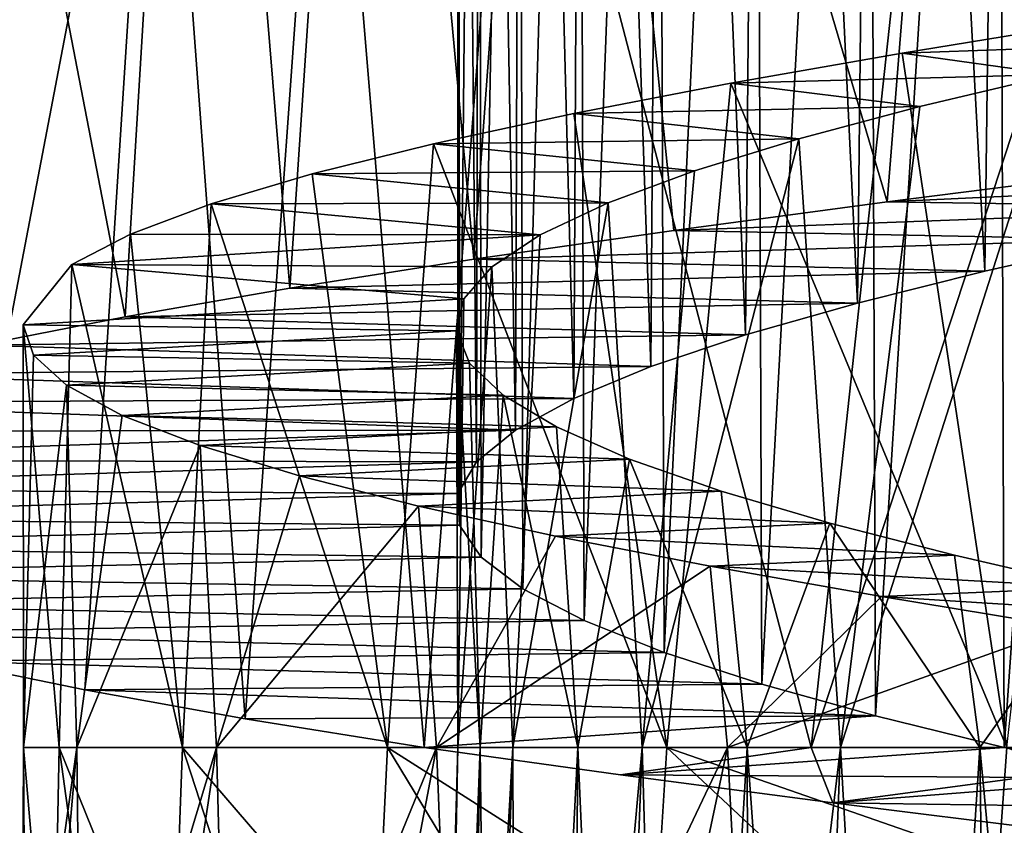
# Model space of a CAD drawing. Header units: millimetres. Extents: x -182 to 217, y -96 to 236.
# Tile 371 of 458: x 151.44 to 154.17, y -16.92 to -14.68. Entities that reach past the tile are written whole.
import ezdxf

# ---------------------------------------------------------------- set-up
doc = ezdxf.new("R2010")
doc.units = ezdxf.units.MM
doc.header["$LTSCALE"] = 52.148148
for name, color, linetype in [('955', 7, 'CONTINUOUS'), ('957', 7, 'CONTINUOUS'), ('974', 7, 'CONTINUOUS'), ('975', 7, 'CONTINUOUS'), ('976', 7, 'CONTINUOUS'), ('993', 7, 'CONTINUOUS'), ('995', 7, 'CONTINUOUS'), ('996', 7, 'CONTINUOUS'), ('998', 7, 'CONTINUOUS')]:
    doc.layers.add(name, color=color, linetype=linetype)

msp = doc.modelspace()

# ---------------------------------------------------------------- linework, layer by layer
at = {"layer": '955', "color": 7, "linetype": 'CONTINUOUS', "true_color": 0xaaaaaa}
for points in [[(153.8449, -15.1883, 12.1159), (155.3833, -15.1165, 10.204), (154.4719, -15.1088, 12.4247), (153.8449, -15.1883, 12.1159)], [(154.9292, -15.2048, 9.9714), (155.3833, -15.1165, 10.204), (153.8449, -15.1883, 12.1159), (154.9292, -15.2048, 9.9714)], [(153.2532, -15.2676, 11.7466), (154.9292, -15.2048, 9.9714), (153.8449, -15.1883, 12.1159), (153.2532, -15.2676, 11.7466)], [(154.5051, -15.2928, 9.6912), (154.9292, -15.2048, 9.9714), (153.2532, -15.2676, 11.7466), (154.5051, -15.2928, 9.6912)], [(152.699, -15.3473, 11.3181), (154.5051, -15.2928, 9.6912), (153.2532, -15.2676, 11.7466), (152.699, -15.3473, 11.3181)], [(154.1155, -15.3806, 9.3666), (154.5051, -15.2928, 9.6912), (152.699, -15.3473, 11.3181), (154.1155, -15.3806, 9.3666)], [(152.189, -15.4271, 10.8355), (154.1155, -15.3806, 9.3666), (152.699, -15.3473, 11.3181), (152.189, -15.4271, 10.8355)], [(153.7627, -15.4687, 8.9994), (154.1155, -15.3806, 9.3666), (152.189, -15.4271, 10.8355), (153.7627, -15.4687, 8.9994)], [(151.7324, -15.5065, 10.3077), (153.7627, -15.4687, 8.9994), (152.189, -15.4271, 10.8355), (151.7324, -15.5065, 10.3077)], [(153.4521, -15.557, 8.5951), (153.7627, -15.4687, 8.9994), (151.7324, -15.5065, 10.3077), (153.4521, -15.557, 8.5951)], [(151.3318, -15.5857, 9.7379), (153.4521, -15.557, 8.5951), (151.7324, -15.5065, 10.3077), (151.3318, -15.5857, 9.7379)], [(153.1893, -15.6448, 8.1612), (153.4521, -15.557, 8.5951), (151.3318, -15.5857, 9.7379), (153.1893, -15.6448, 8.1612)], [(150.9879, -15.6654, 9.1273), (153.1893, -15.6448, 8.1612), (151.3318, -15.5857, 9.7379), (150.9879, -15.6654, 9.1273)], [(152.9762, -15.7326, 7.7007), (153.1893, -15.6448, 8.1612), (150.9879, -15.6654, 9.1273), (152.9762, -15.7326, 7.7007)], [(150.706, -15.7453, 8.4844), (152.9762, -15.7326, 7.7007), (150.9879, -15.6654, 9.1273), (150.706, -15.7453, 8.4844)], [(150.4908, -15.8247, 7.8201), (152.8142, -15.8209, 7.2171), (150.706, -15.7453, 8.4844), (150.4908, -15.8247, 7.8201)], [(152.8142, -15.8209, 7.2171), (152.9762, -15.7326, 7.7007), (150.706, -15.7453, 8.4844), (152.8142, -15.8209, 7.2171)], [(152.7068, -15.9089, 6.7204), (152.8142, -15.8209, 7.2171), (150.3435, -15.9039, 7.1389), (152.7068, -15.9089, 6.7204)], [(150.3435, -15.9039, 7.1389), (152.8142, -15.8209, 7.2171), (150.4908, -15.8247, 7.8201), (150.3435, -15.9039, 7.1389)], [(150.2645, -15.9836, 6.4426), (152.7068, -15.9089, 6.7204), (150.3435, -15.9039, 7.1389), (150.2645, -15.9836, 6.4426)], [(152.6552, -15.9964, 6.2173), (152.7068, -15.9089, 6.7204), (150.2645, -15.9836, 6.4426), (152.6552, -15.9964, 6.2173)], [(150.2551, -16.0635, 5.7409), (152.6552, -15.9964, 6.2173), (150.2645, -15.9836, 6.4426), (150.2551, -16.0635, 5.7409)], [(152.6595, -16.0844, 5.7088), (152.6552, -15.9964, 6.2173), (150.2551, -16.0635, 5.7409), (152.6595, -16.0844, 5.7088)], [(150.3154, -16.1429, 5.0452), (152.6595, -16.0844, 5.7088), (150.2551, -16.0635, 5.7409), (150.3154, -16.1429, 5.0452)], [(152.7199, -16.1727, 5.2025), (152.6595, -16.0844, 5.7088), (150.3154, -16.1429, 5.0452), (152.7199, -16.1727, 5.2025)], [(150.4452, -16.2223, 4.3595), (152.7199, -16.1727, 5.2025), (150.3154, -16.1429, 5.0452), (150.4452, -16.2223, 4.3595)], [(152.8351, -16.2605, 4.7083), (152.7199, -16.1727, 5.2025), (150.4452, -16.2223, 4.3595), (152.8351, -16.2605, 4.7083)], [(150.6437, -16.302, 3.6869), (152.8351, -16.2605, 4.7083), (150.4452, -16.2223, 4.3595), (150.6437, -16.302, 3.6869)], [(153.0045, -16.3484, 4.2298), (152.8351, -16.2605, 4.7083), (150.6437, -16.302, 3.6869), (153.0045, -16.3484, 4.2298)], [(150.9082, -16.3818, 3.0372), (153.0045, -16.3484, 4.2298), (150.6437, -16.302, 3.6869), (150.9082, -16.3818, 3.0372)], [(153.2265, -16.4366, 3.7709), (153.0045, -16.3484, 4.2298), (150.9082, -16.3818, 3.0372), (153.2265, -16.4366, 3.7709)], [(151.2343, -16.4611, 2.4208), (153.2265, -16.4366, 3.7709), (150.9082, -16.3818, 3.0372), (151.2343, -16.4611, 2.4208)], [(153.4974, -16.5247, 3.3397), (153.2265, -16.4366, 3.7709), (151.2343, -16.4611, 2.4208), (153.4974, -16.5247, 3.3397)], [(151.6206, -16.5404, 1.8399), (153.4974, -16.5247, 3.3397), (151.2343, -16.4611, 2.4208), (151.6206, -16.5404, 1.8399)], [(153.8128, -16.6125, 2.943), (153.4974, -16.5247, 3.3397), (151.6206, -16.5404, 1.8399), (153.8128, -16.6125, 2.943)], [(152.0655, -16.6202, 1.2974), (153.8128, -16.6125, 2.943), (151.6206, -16.5404, 1.8399), (152.0655, -16.6202, 1.2974)], [(152.5617, -16.7, 0.8019), (153.8128, -16.6125, 2.943), (152.0655, -16.6202, 1.2974), (152.5617, -16.7, 0.8019)], [(154.1691, -16.7, 2.5841), (153.8128, -16.6125, 2.943), (152.5617, -16.7, 0.8019), (154.1691, -16.7, 2.5841)]]:
    msp.add_3dface(points, dxfattribs=at)
at = {"layer": '957', "color": 7, "linetype": 'CONTINUOUS', "true_color": 0xaaaaaa}
for points in [[(154.4719, -15.1088, 12.4247), (154.7406, -11.8758, 12.5343), (154.1038, -11.955, 12.2529), (154.4719, -15.1088, 12.4247)], [(153.8449, -15.1883, 12.1159), (154.1038, -11.955, 12.2529), (152.9349, -12.1126, 11.5114), (153.8449, -15.1883, 12.1159)], [(153.8449, -15.1883, 12.1159), (154.4719, -15.1088, 12.4247), (154.1038, -11.955, 12.2529), (153.8449, -15.1883, 12.1159)], [(152.699, -15.3473, 11.3181), (152.9349, -12.1126, 11.5114), (152.4074, -12.192, 11.054), (152.699, -15.3473, 11.3181)], [(152.699, -15.3473, 11.3181), (153.2532, -15.2676, 11.7466), (152.9349, -12.1126, 11.5114), (152.699, -15.3473, 11.3181)], [(153.2532, -15.2676, 11.7466), (153.8449, -15.1883, 12.1159), (152.9349, -12.1126, 11.5114), (153.2532, -15.2676, 11.7466)], [(152.189, -15.4271, 10.8355), (152.4074, -12.192, 11.054), (151.9289, -12.2712, 10.5479), (152.189, -15.4271, 10.8355)], [(152.189, -15.4271, 10.8355), (152.699, -15.3473, 11.3181), (152.4074, -12.192, 11.054), (152.189, -15.4271, 10.8355)], [(151.7324, -15.5065, 10.3077), (151.9289, -12.2712, 10.5479), (151.1373, -12.429, 9.4102), (151.7324, -15.5065, 10.3077)], [(151.7324, -15.5065, 10.3077), (152.189, -15.4271, 10.8355), (151.9289, -12.2712, 10.5479), (151.7324, -15.5065, 10.3077)], [(151.3318, -15.5857, 9.7379), (151.7324, -15.5065, 10.3077), (151.1373, -12.429, 9.4102), (151.3318, -15.5857, 9.7379)], [(151.2343, -16.4611, 2.4208), (151.0586, -13.2203, 2.7342), (151.8241, -13.3782, 1.578), (151.2343, -16.4611, 2.4208)], [(151.6206, -16.5404, 1.8399), (151.2343, -16.4611, 2.4208), (151.8241, -13.3782, 1.578), (151.6206, -16.5404, 1.8399)], [(152.0655, -16.6202, 1.2974), (151.6206, -16.5404, 1.8399), (151.8241, -13.3782, 1.578), (152.0655, -16.6202, 1.2974)], [(152.0655, -16.6202, 1.2974), (151.8241, -13.3782, 1.578), (152.2916, -13.4576, 1.0595), (152.0655, -16.6202, 1.2974)], [(152.5617, -16.7, 0.8019), (152.0655, -16.6202, 1.2974), (152.2916, -13.4576, 1.0595), (152.5617, -16.7, 0.8019)], [(152.5617, -16.7, 0.8019), (152.2916, -13.4576, 1.0595), (152.8061, -13.5366, 0.5916), (152.5617, -16.7, 0.8019)], [(152.5617, -16.7, 0.8019), (152.8061, -13.5366, 0.5916), (153.6338, -16.7, 0.0067), (152.5617, -16.7, 0.8019)], [(152.8061, -13.5366, 0.5916), (153.9601, -13.6946, -0.1783), (153.6338, -16.7, 0.0067), (152.8061, -13.5366, 0.5916)], [(153.9601, -13.6946, -0.1783), (154.592, -13.774, -0.4753), (153.6338, -16.7, 0.0067), (153.9601, -13.6946, -0.1783)], [(153.6338, -16.7, 0.0067), (154.592, -13.774, -0.4753), (154.8425, -16.7, -0.5727), (153.6338, -16.7, 0.0067)]]:
    msp.add_3dface(points, dxfattribs=at)
at = {"layer": '974', "color": 7, "linetype": 'CONTINUOUS', "true_color": 0xaaaaaa}
for points in [[(154.1858, -9.8641, 9.4308), (154.1155, -15.3806, 9.3666), (153.8228, -9.953, 9.0679), (154.1858, -9.8641, 9.4308)], [(154.5051, -15.2928, 9.6912), (154.1155, -15.3806, 9.3666), (154.1858, -9.8641, 9.4308), (154.5051, -15.2928, 9.6912)], [(153.8228, -9.953, 9.0679), (153.7627, -15.4687, 8.9994), (153.5016, -10.042, 8.666), (153.8228, -9.953, 9.0679)], [(154.1155, -15.3806, 9.3666), (153.7627, -15.4687, 8.9994), (153.8228, -9.953, 9.0679), (154.1155, -15.3806, 9.3666)], [(153.5016, -10.042, 8.666), (153.4521, -15.557, 8.5951), (153.2281, -10.1307, 8.2326), (153.5016, -10.042, 8.666)], [(153.7627, -15.4687, 8.9994), (153.4521, -15.557, 8.5951), (153.5016, -10.042, 8.666), (153.7627, -15.4687, 8.9994)], [(153.2281, -10.1307, 8.2326), (153.1893, -15.6448, 8.1612), (153.0051, -10.2193, 7.7718), (153.2281, -10.1307, 8.2326)], [(153.4521, -15.557, 8.5951), (153.1893, -15.6448, 8.1612), (153.2281, -10.1307, 8.2326), (153.4521, -15.557, 8.5951)], [(153.0051, -10.2193, 7.7718), (152.9762, -15.7326, 7.7007), (152.834, -10.3084, 7.2868), (153.0051, -10.2193, 7.7718)], [(153.1893, -15.6448, 8.1612), (152.9762, -15.7326, 7.7007), (153.0051, -10.2193, 7.7718), (153.1893, -15.6448, 8.1612)], [(152.834, -10.3084, 7.2868), (152.8142, -15.8209, 7.2171), (152.7178, -10.3972, 6.7866), (152.834, -10.3084, 7.2868)], [(152.9762, -15.7326, 7.7007), (152.8142, -15.8209, 7.2171), (152.834, -10.3084, 7.2868), (152.9762, -15.7326, 7.7007)], [(152.7178, -10.3972, 6.7866), (152.7068, -15.9089, 6.7204), (152.6585, -10.4856, 6.2793), (152.7178, -10.3972, 6.7866)], [(152.8142, -15.8209, 7.2171), (152.7068, -15.9089, 6.7204), (152.7178, -10.3972, 6.7866), (152.8142, -15.8209, 7.2171)], [(152.7068, -15.9089, 6.7204), (152.6552, -15.9964, 6.2173), (152.6585, -10.4856, 6.2793), (152.7068, -15.9089, 6.7204)], [(152.6585, -10.4856, 6.2793), (152.6552, -15.9964, 6.2173), (152.6562, -10.5744, 5.7668), (152.6585, -10.4856, 6.2793)], [(152.6552, -15.9964, 6.2173), (152.6595, -16.0844, 5.7088), (152.6562, -10.5744, 5.7668), (152.6552, -15.9964, 6.2173)], [(152.6562, -10.5744, 5.7668), (152.6595, -16.0844, 5.7088), (152.7109, -10.6634, 5.2551), (152.6562, -10.5744, 5.7668)], [(152.6595, -16.0844, 5.7088), (152.7199, -16.1727, 5.2025), (152.7109, -10.6634, 5.2551), (152.6595, -16.0844, 5.7088)], [(152.7109, -10.6634, 5.2551), (152.7199, -16.1727, 5.2025), (152.8216, -10.752, 4.7553), (152.7109, -10.6634, 5.2551)], [(152.7199, -16.1727, 5.2025), (152.8351, -16.2605, 4.7083), (152.8216, -10.752, 4.7553), (152.7199, -16.1727, 5.2025)], [(152.8216, -10.752, 4.7553), (152.8351, -16.2605, 4.7083), (152.9874, -10.8406, 4.2713), (152.8216, -10.752, 4.7553)], [(152.8351, -16.2605, 4.7083), (153.0045, -16.3484, 4.2298), (152.9874, -10.8406, 4.2713), (152.8351, -16.2605, 4.7083)], [(152.9874, -10.8406, 4.2713), (153.0045, -16.3484, 4.2298), (153.2071, -10.9296, 3.8062), (152.9874, -10.8406, 4.2713)], [(153.0045, -16.3484, 4.2298), (153.2265, -16.4366, 3.7709), (153.2071, -10.9296, 3.8062), (153.0045, -16.3484, 4.2298)], [(153.2071, -10.9296, 3.8062), (153.2265, -16.4366, 3.7709), (153.4768, -11.0185, 3.369), (153.2071, -10.9296, 3.8062)], [(153.2265, -16.4366, 3.7709), (153.4974, -16.5247, 3.3397), (153.4768, -11.0185, 3.369), (153.2265, -16.4366, 3.7709)], [(153.4768, -11.0185, 3.369), (153.4974, -16.5247, 3.3397), (153.7924, -11.1071, 2.9661), (153.4768, -11.0185, 3.369)], [(153.4974, -16.5247, 3.3397), (153.8128, -16.6125, 2.943), (153.7924, -11.1071, 2.9661), (153.4974, -16.5247, 3.3397)], [(153.7924, -11.1071, 2.9661), (153.8128, -16.6125, 2.943), (154.1519, -11.1959, 2.6001), (153.7924, -11.1071, 2.9661)], [(153.8128, -16.6125, 2.943), (154.1691, -16.7, 2.5841), (154.1519, -11.1959, 2.6001), (153.8128, -16.6125, 2.943)], [(154.1519, -11.1959, 2.6001), (154.1691, -16.7, 2.5841), (154.551, -11.285, 2.2753), (154.1519, -11.1959, 2.6001)], [(154.551, -11.285, 2.2753), (154.1691, -16.7, 2.5841), (154.973, -16.7, 2.0031), (154.551, -11.285, 2.2753)], [(153.9357, -14.9243, 9.1896), (154.3107, -14.8356, 9.5384), (153.7157, -16.7, 8.9438), (153.9357, -14.9243, 9.1896)], [(153.7157, -16.7, 8.9438), (154.3107, -14.8356, 9.5384), (154.4265, -16.7, 9.6315), (153.7157, -16.7, 8.9438)], [(153.6002, -15.0133, 8.7994), (153.9357, -14.9243, 9.1896), (153.7157, -16.7, 8.9438), (153.6002, -15.0133, 8.7994)], [(153.3109, -15.1021, 8.3756), (153.6002, -15.0133, 8.7994), (153.166, -16.7, 8.1168), (153.3109, -15.1021, 8.3756)], [(153.166, -16.7, 8.1168), (153.6002, -15.0133, 8.7994), (153.7157, -16.7, 8.9438), (153.166, -16.7, 8.1168)], [(153.0715, -15.1907, 7.9233), (153.3109, -15.1021, 8.3756), (153.166, -16.7, 8.1168), (153.0715, -15.1907, 7.9233)], [(152.8833, -15.2796, 7.4454), (153.0715, -15.1907, 7.9233), (152.8073, -16.7, 7.1916), (152.8833, -15.2796, 7.4454)], [(152.8073, -16.7, 7.1916), (153.0715, -15.1907, 7.9233), (153.166, -16.7, 8.1168), (152.8073, -16.7, 7.1916)], [(152.7491, -15.3687, 6.9487), (152.8833, -15.2796, 7.4454), (152.8073, -16.7, 7.1916), (152.7491, -15.3687, 6.9487)], [(152.6714, -15.4573, 6.4429), (152.7491, -15.3687, 6.9487), (152.655, -16.7, 6.212), (152.6714, -15.4573, 6.4429)], [(152.655, -16.7, 6.212), (152.7491, -15.3687, 6.9487), (152.8073, -16.7, 7.1916), (152.655, -16.7, 6.212)], [(152.6507, -15.5459, 5.9315), (152.6714, -15.4573, 6.4429), (152.655, -16.7, 6.212), (152.6507, -15.5459, 5.9315)], [(152.6872, -15.6349, 5.4183), (152.6507, -15.5459, 5.9315), (152.7164, -16.7, 5.2224), (152.6872, -15.6349, 5.4183)], [(152.7164, -16.7, 5.2224), (152.6507, -15.5459, 5.9315), (152.655, -16.7, 6.212), (152.7164, -16.7, 5.2224)], [(152.7801, -15.7237, 4.9141), (152.6872, -15.6349, 5.4183), (152.7164, -16.7, 5.2224), (152.7801, -15.7237, 4.9141)], [(152.9872, -16.7, 4.2718), (152.7801, -15.7237, 4.9141), (152.7164, -16.7, 5.2224), (152.9872, -16.7, 4.2718)], [(152.928, -15.812, 4.4253), (152.7801, -15.7237, 4.9141), (152.9872, -16.7, 4.2718), (152.928, -15.812, 4.4253)], [(153.1306, -15.9009, 3.9536), (152.928, -15.812, 4.4253), (152.9872, -16.7, 4.2718), (153.1306, -15.9009, 3.9536)], [(153.4568, -16.7, 3.398), (153.1306, -15.9009, 3.9536), (152.9872, -16.7, 4.2718), (153.4568, -16.7, 3.398)], [(153.3847, -15.9899, 3.5065), (153.1306, -15.9009, 3.9536), (153.4568, -16.7, 3.398), (153.3847, -15.9899, 3.5065)], [(153.6856, -16.0785, 3.0922), (153.3847, -15.9899, 3.5065), (153.4568, -16.7, 3.398), (153.6856, -16.0785, 3.0922)], [(154.1018, -16.7, 2.6464), (153.6856, -16.0785, 3.0922), (153.4568, -16.7, 3.398), (154.1018, -16.7, 2.6464)], [(154.0312, -16.1672, 2.714), (153.6856, -16.0785, 3.0922), (154.1018, -16.7, 2.6464), (154.0312, -16.1672, 2.714)], [(154.4184, -16.2563, 2.3752), (154.0312, -16.1672, 2.714), (154.1018, -16.7, 2.6464), (154.4184, -16.2563, 2.3752)], [(154.8953, -16.7, 2.0484), (154.4184, -16.2563, 2.3752), (154.1018, -16.7, 2.6464), (154.8953, -16.7, 2.0484)]]:
    msp.add_3dface(points, dxfattribs=at)
at = {"layer": '975', "color": 7, "linetype": 'CONTINUOUS', "true_color": 0xaaaaaa}
for points in [[(154.4013, -14.6926, 11.0518), (154.7216, -14.7471, 9.8426), (153.8863, -14.7763, 10.7249), (154.4013, -14.6926, 11.0518)], [(154.7216, -14.7471, 9.8426), (154.3107, -14.8356, 9.5384), (153.8863, -14.7763, 10.7249), (154.7216, -14.7471, 9.8426)], [(153.8863, -14.7763, 10.7249), (154.3107, -14.8356, 9.5384), (153.411, -14.8596, 10.3476), (153.8863, -14.7763, 10.7249)], [(154.3107, -14.8356, 9.5384), (153.9357, -14.9243, 9.1896), (153.411, -14.8596, 10.3476), (154.3107, -14.8356, 9.5384)], [(153.411, -14.8596, 10.3476), (153.9357, -14.9243, 9.1896), (152.9766, -14.9432, 9.921), (153.411, -14.8596, 10.3476)], [(153.9357, -14.9243, 9.1896), (153.6002, -15.0133, 8.7994), (152.9766, -14.9432, 9.921), (153.9357, -14.9243, 9.1896)], [(152.9766, -14.9432, 9.921), (153.6002, -15.0133, 8.7994), (152.5873, -15.0272, 9.4491), (152.9766, -14.9432, 9.921)], [(152.5873, -15.0272, 9.4491), (153.3109, -15.1021, 8.3756), (152.2511, -15.1108, 8.9412), (152.5873, -15.0272, 9.4491)], [(153.6002, -15.0133, 8.7994), (153.3109, -15.1021, 8.3756), (152.5873, -15.0272, 9.4491), (153.6002, -15.0133, 8.7994)], [(152.2511, -15.1108, 8.9412), (153.0715, -15.1907, 7.9233), (151.9708, -15.1942, 8.4019), (152.2511, -15.1108, 8.9412)], [(153.3109, -15.1021, 8.3756), (153.0715, -15.1907, 7.9233), (152.2511, -15.1108, 8.9412), (153.3109, -15.1021, 8.3756)], [(151.9708, -15.1942, 8.4019), (152.8833, -15.2796, 7.4454), (151.7478, -15.278, 7.8336), (151.9708, -15.1942, 8.4019)], [(153.0715, -15.1907, 7.9233), (152.8833, -15.2796, 7.4454), (151.9708, -15.1942, 8.4019), (153.0715, -15.1907, 7.9233)], [(151.7478, -15.278, 7.8336), (152.8833, -15.2796, 7.4454), (151.5852, -15.362, 7.2441), (151.7478, -15.278, 7.8336)], [(152.8833, -15.2796, 7.4454), (152.7491, -15.3687, 6.9487), (151.5852, -15.362, 7.2441), (152.8833, -15.2796, 7.4454)], [(151.5852, -15.362, 7.2441), (152.6714, -15.4573, 6.4429), (151.4503, -15.5287, 6.0386), (151.5852, -15.362, 7.2441)], [(152.7491, -15.3687, 6.9487), (152.6714, -15.4573, 6.4429), (151.5852, -15.362, 7.2441), (152.7491, -15.3687, 6.9487)], [(152.6714, -15.4573, 6.4429), (152.6507, -15.5459, 5.9315), (151.4503, -15.5287, 6.0386), (152.6714, -15.4573, 6.4429)], [(151.4503, -15.5287, 6.0386), (152.6507, -15.5459, 5.9315), (151.4786, -15.6126, 5.4282), (151.4503, -15.5287, 6.0386)], [(152.6507, -15.5459, 5.9315), (152.6872, -15.6349, 5.4183), (151.4786, -15.6126, 5.4282), (152.6507, -15.5459, 5.9315)], [(151.4786, -15.6126, 5.4282), (152.6872, -15.6349, 5.4183), (151.5706, -15.6964, 4.8244), (151.4786, -15.6126, 5.4282)], [(152.6872, -15.6349, 5.4183), (152.7801, -15.7237, 4.9141), (151.5706, -15.6964, 4.8244), (152.6872, -15.6349, 5.4183)], [(151.5706, -15.6964, 4.8244), (152.7801, -15.7237, 4.9141), (151.7247, -15.7799, 4.2364), (151.5706, -15.6964, 4.8244)], [(152.7801, -15.7237, 4.9141), (152.928, -15.812, 4.4253), (151.7247, -15.7799, 4.2364), (152.7801, -15.7237, 4.9141)], [(151.7247, -15.7799, 4.2364), (152.928, -15.812, 4.4253), (151.9403, -15.8635, 3.6669), (151.7247, -15.7799, 4.2364)], [(152.928, -15.812, 4.4253), (153.1306, -15.9009, 3.9536), (151.9403, -15.8635, 3.6669), (152.928, -15.812, 4.4253)], [(151.9403, -15.8635, 3.6669), (153.1306, -15.9009, 3.9536), (152.2156, -15.9474, 3.1207), (151.9403, -15.8635, 3.6669)], [(153.1306, -15.9009, 3.9536), (153.3847, -15.9899, 3.5065), (152.2156, -15.9474, 3.1207), (153.1306, -15.9009, 3.9536)], [(152.2156, -15.9474, 3.1207), (153.3847, -15.9899, 3.5065), (152.5453, -16.0311, 2.6081), (152.2156, -15.9474, 3.1207)], [(153.3847, -15.9899, 3.5065), (153.6856, -16.0785, 3.0922), (152.5453, -16.0311, 2.6081), (153.3847, -15.9899, 3.5065)], [(152.5453, -16.0311, 2.6081), (153.6856, -16.0785, 3.0922), (152.9251, -16.1143, 2.1355), (152.5453, -16.0311, 2.6081)], [(153.6856, -16.0785, 3.0922), (154.0312, -16.1672, 2.714), (152.9251, -16.1143, 2.1355), (153.6856, -16.0785, 3.0922)], [(152.9251, -16.1143, 2.1355), (154.0312, -16.1672, 2.714), (153.3545, -16.1979, 1.7034), (152.9251, -16.1143, 2.1355)], [(154.0312, -16.1672, 2.714), (154.4184, -16.2563, 2.3752), (153.3545, -16.1979, 1.7034), (154.0312, -16.1672, 2.714)], [(153.3545, -16.1979, 1.7034), (154.4184, -16.2563, 2.3752), (153.8287, -16.2819, 1.317), (153.3545, -16.1979, 1.7034)], [(154.4184, -16.2563, 2.3752), (154.8399, -16.3451, 2.082), (153.8287, -16.2819, 1.317), (154.4184, -16.2563, 2.3752)], [(153.8287, -16.2819, 1.317), (154.8399, -16.3451, 2.082), (154.3385, -16.3655, 0.9837), (153.8287, -16.2819, 1.317)]]:
    msp.add_3dface(points, dxfattribs=at)
at = {"layer": '976', "color": 7, "linetype": 'CONTINUOUS', "true_color": 0xaaaaaa}
for points in [[(154.4013, -14.6926, 11.0518), (153.8863, -14.7763, 10.7249), (154.1762, -16.7, 10.9182), (154.4013, -14.6926, 11.0518)], [(153.8863, -14.7763, 10.7249), (153.411, -14.8596, 10.3476), (154.1762, -16.7, 10.9182), (153.8863, -14.7763, 10.7249)], [(153.411, -14.8596, 10.3476), (152.9766, -14.9432, 9.921), (153.2341, -16.7, 10.1846), (153.411, -14.8596, 10.3476)], [(154.1762, -16.7, 10.9182), (153.411, -14.8596, 10.3476), (153.2341, -16.7, 10.1846), (154.1762, -16.7, 10.9182)], [(152.9766, -14.9432, 9.921), (152.5873, -15.0272, 9.4491), (153.2341, -16.7, 10.1846), (152.9766, -14.9432, 9.921)], [(152.5873, -15.0272, 9.4491), (152.2511, -15.1108, 8.9412), (152.46, -16.7, 9.2701), (152.5873, -15.0272, 9.4491)], [(153.2341, -16.7, 10.1846), (152.5873, -15.0272, 9.4491), (152.46, -16.7, 9.2701), (153.2341, -16.7, 10.1846)], [(152.2511, -15.1108, 8.9412), (151.9708, -15.1942, 8.4019), (152.46, -16.7, 9.2701), (152.2511, -15.1108, 8.9412)], [(151.9708, -15.1942, 8.4019), (151.7478, -15.278, 7.8336), (151.8916, -16.7, 8.2193), (151.9708, -15.1942, 8.4019)], [(152.46, -16.7, 9.2701), (151.9708, -15.1942, 8.4019), (151.8916, -16.7, 8.2193), (152.46, -16.7, 9.2701)], [(151.7478, -15.278, 7.8336), (151.5852, -15.362, 7.2441), (151.8916, -16.7, 8.2193), (151.7478, -15.278, 7.8336)], [(151.5852, -15.362, 7.2441), (151.4503, -15.5287, 6.0386), (151.5501, -16.7, 7.0723), (151.5852, -15.362, 7.2441)], [(151.8916, -16.7, 8.2193), (151.5852, -15.362, 7.2441), (151.5501, -16.7, 7.0723), (151.8916, -16.7, 8.2193)], [(151.4503, -15.5287, 6.0386), (151.4786, -15.6126, 5.4282), (151.4514, -16.7, 5.8851), (151.4503, -15.5287, 6.0386)], [(151.5501, -16.7, 7.0723), (151.4503, -15.5287, 6.0386), (151.4514, -16.7, 5.8851), (151.5501, -16.7, 7.0723)], [(151.4786, -15.6126, 5.4282), (151.5706, -15.6964, 4.8244), (151.4514, -16.7, 5.8851), (151.4786, -15.6126, 5.4282)], [(151.4514, -16.7, 5.8851), (151.5706, -15.6964, 4.8244), (151.5984, -16.7, 4.6969), (151.4514, -16.7, 5.8851)], [(151.5706, -15.6964, 4.8244), (151.7247, -15.7799, 4.2364), (151.5984, -16.7, 4.6969), (151.5706, -15.6964, 4.8244)], [(151.7247, -15.7799, 4.2364), (151.9403, -15.8635, 3.6669), (151.5984, -16.7, 4.6969), (151.7247, -15.7799, 4.2364)], [(151.5984, -16.7, 4.6969), (151.9403, -15.8635, 3.6669), (151.986, -16.7, 3.5656), (151.5984, -16.7, 4.6969)], [(151.9403, -15.8635, 3.6669), (152.2156, -15.9474, 3.1207), (151.986, -16.7, 3.5656), (151.9403, -15.8635, 3.6669)], [(152.2156, -15.9474, 3.1207), (152.5453, -16.0311, 2.6081), (151.986, -16.7, 3.5656), (152.2156, -15.9474, 3.1207)], [(151.986, -16.7, 3.5656), (152.5453, -16.0311, 2.6081), (152.596, -16.7, 2.5388), (151.986, -16.7, 3.5656)], [(152.5453, -16.0311, 2.6081), (152.9251, -16.1143, 2.1355), (152.596, -16.7, 2.5388), (152.5453, -16.0311, 2.6081)], [(152.9251, -16.1143, 2.1355), (153.3545, -16.1979, 1.7034), (152.596, -16.7, 2.5388), (152.9251, -16.1143, 2.1355)], [(152.596, -16.7, 2.5388), (153.3545, -16.1979, 1.7034), (153.4026, -16.7, 1.6602), (152.596, -16.7, 2.5388)], [(153.3545, -16.1979, 1.7034), (153.8287, -16.2819, 1.317), (153.4026, -16.7, 1.6602), (153.3545, -16.1979, 1.7034)], [(153.8287, -16.2819, 1.317), (154.3385, -16.3655, 0.9837), (153.4026, -16.7, 1.6602), (153.8287, -16.2819, 1.317)], [(153.4026, -16.7, 1.6602), (154.3385, -16.3655, 0.9837), (154.3745, -16.7, 0.963), (153.4026, -16.7, 1.6602)]]:
    msp.add_3dface(points, dxfattribs=at)
at = {"layer": '993', "color": 7, "linetype": 'CONTINUOUS', "true_color": 0xaaaaaa}
for points in [[(154.1691, -16.7, 2.5841), (152.5617, -16.7, 0.8019), (153.106, -16.7757, 0.3585), (154.1691, -16.7, 2.5841)], [(154.5659, -16.7852, 2.2643), (154.1691, -16.7, 2.5841), (153.106, -16.7757, 0.3585), (154.5659, -16.7852, 2.2643)], [(153.6937, -16.8528, -0.0293), (154.5659, -16.7852, 2.2643), (153.106, -16.7757, 0.3585), (153.6937, -16.8528, -0.0293)], [(154.9964, -16.8716, 1.9898), (154.5659, -16.7852, 2.2643), (153.6937, -16.8528, -0.0293), (154.9964, -16.8716, 1.9898)], [(154.316, -16.9311, -0.3556), (154.9964, -16.8716, 1.9898), (153.6937, -16.8528, -0.0293), (154.316, -16.9311, -0.3556)]]:
    msp.add_3dface(points, dxfattribs=at)
at = {"layer": '995', "color": 7, "linetype": 'CONTINUOUS', "true_color": 0xaaaaaa}
for points in [[(152.5617, -16.7, 0.8019), (153.6338, -16.7, 0.0067), (153.106, -16.7757, 0.3585), (152.5617, -16.7, 0.8019)], [(153.6338, -16.7, 0.0067), (153.6937, -16.8528, -0.0293), (153.106, -16.7757, 0.3585), (153.6338, -16.7, 0.0067)], [(153.6338, -16.7, 0.0067), (154.8425, -16.7, -0.5727), (153.6937, -16.8528, -0.0293), (153.6338, -16.7, 0.0067)], [(154.8425, -16.7, -0.5727), (154.316, -16.9311, -0.3556), (153.6937, -16.8528, -0.0293), (154.8425, -16.7, -0.5727)]]:
    msp.add_3dface(points, dxfattribs=at)
at = {"layer": '996', "color": 7, "linetype": 'CONTINUOUS', "true_color": 0xaaaaaa}
for points in [[(152.655, -16.7, 6.212), (152.5771, -20.6951, 6.5482), (152.5399, -20.7764, 6.0394), (152.655, -16.7, 6.212)], [(152.655, -16.7, 6.212), (152.5399, -20.7764, 6.0394), (152.5594, -20.8608, 5.5302), (152.655, -16.7, 6.212)], [(152.7164, -16.7, 5.2224), (152.655, -16.7, 6.212), (152.5594, -20.8608, 5.5302), (152.7164, -16.7, 5.2224)], [(152.7164, -16.7, 5.2224), (152.5594, -20.8608, 5.5302), (152.6352, -20.9487, 5.0248), (152.7164, -16.7, 5.2224)], [(152.655, -16.7, 6.212), (152.8073, -16.7, 7.1916), (152.5771, -20.6951, 6.5482), (152.655, -16.7, 6.212)], [(152.8073, -16.7, 7.1916), (152.6707, -20.6162, 7.0525), (152.5771, -20.6951, 6.5482), (152.8073, -16.7, 7.1916)], [(152.7164, -16.7, 5.2224), (152.6352, -20.9487, 5.0248), (152.7661, -21.0399, 4.5318), (152.7164, -16.7, 5.2224)], [(152.8073, -16.7, 7.1916), (152.8189, -20.5402, 7.5425), (152.6707, -20.6162, 7.0525), (152.8073, -16.7, 7.1916)], [(152.9872, -16.7, 4.2718), (152.7164, -16.7, 5.2224), (152.7661, -21.0399, 4.5318), (152.9872, -16.7, 4.2718)], [(152.9872, -16.7, 4.2718), (152.7661, -21.0399, 4.5318), (152.9499, -21.1341, 4.059), (152.9872, -16.7, 4.2718)], [(152.8073, -16.7, 7.1916), (153.166, -16.7, 8.1168), (152.8189, -20.5402, 7.5425), (152.8073, -16.7, 7.1916)], [(153.166, -16.7, 8.1168), (153.0195, -20.4668, 8.0113), (152.8189, -20.5402, 7.5425), (153.166, -16.7, 8.1168)], [(152.9872, -16.7, 4.2718), (152.9499, -21.1341, 4.059), (153.1854, -21.2321, 3.609), (152.9872, -16.7, 4.2718)], [(153.4568, -16.7, 3.398), (152.9872, -16.7, 4.2718), (153.1854, -21.2321, 3.609), (153.4568, -16.7, 3.398)], [(153.166, -16.7, 8.1168), (153.272, -20.3952, 8.4574), (153.0195, -20.4668, 8.0113), (153.166, -16.7, 8.1168)], [(153.166, -16.7, 8.1168), (153.7157, -16.7, 8.9438), (153.272, -20.3952, 8.4574), (153.166, -16.7, 8.1168)], [(153.4568, -16.7, 3.398), (153.1854, -21.2321, 3.609), (153.47, -21.3338, 3.1869), (153.4568, -16.7, 3.398)], [(153.7157, -16.7, 8.9438), (153.5728, -20.3251, 8.8743), (153.272, -20.3952, 8.4574), (153.7157, -16.7, 8.9438)], [(154.1018, -16.7, 2.6464), (153.4568, -16.7, 3.398), (153.7972, -21.4384, 2.8018), (154.1018, -16.7, 2.6464)], [(153.4568, -16.7, 3.398), (153.47, -21.3338, 3.1869), (153.7972, -21.4384, 2.8018), (153.4568, -16.7, 3.398)], [(153.7157, -16.7, 8.9438), (153.9157, -20.2568, 9.2535), (153.5728, -20.3251, 8.8743), (153.7157, -16.7, 8.9438)], [(153.7157, -16.7, 8.9438), (154.4265, -16.7, 9.6315), (153.9157, -20.2568, 9.2535), (153.7157, -16.7, 8.9438)], [(154.1018, -16.7, 2.6464), (153.7972, -21.4384, 2.8018), (154.1643, -21.546, 2.4567), (154.1018, -16.7, 2.6464)], [(154.4265, -16.7, 9.6315), (154.2988, -20.1895, 9.5928), (153.9157, -20.2568, 9.2535), (154.4265, -16.7, 9.6315)], [(154.8953, -16.7, 2.0484), (154.1018, -16.7, 2.6464), (154.5698, -21.6575, 2.153), (154.8953, -16.7, 2.0484)], [(154.1018, -16.7, 2.6464), (154.1643, -21.546, 2.4567), (154.5698, -21.6575, 2.153), (154.1018, -16.7, 2.6464)], [(154.973, -16.7, 2.0031), (154.1691, -16.7, 2.5841), (154.5659, -16.7852, 2.2643), (154.973, -16.7, 2.0031)]]:
    msp.add_3dface(points, dxfattribs=at)
at = {"layer": '998', "color": 7, "linetype": 'CONTINUOUS', "true_color": 0xaaaaaa}
for points in [[(151.4514, -16.7, 5.8851), (151.5984, -16.7, 4.6969), (151.4459, -17.7781, 5.793), (151.4514, -16.7, 5.8851)], [(151.4514, -16.7, 5.8851), (151.4459, -17.7781, 5.793), (151.457, -17.7013, 6.3978), (151.4514, -16.7, 5.8851)], [(151.5984, -16.7, 4.6969), (151.4979, -17.856, 5.19), (151.4459, -17.7781, 5.793), (151.5984, -16.7, 4.6969)], [(151.5501, -16.7, 7.0723), (151.4514, -16.7, 5.8851), (151.531, -17.6251, 6.9991), (151.5501, -16.7, 7.0723)], [(151.4514, -16.7, 5.8851), (151.457, -17.7013, 6.3978), (151.531, -17.6251, 6.9991), (151.4514, -16.7, 5.8851)], [(151.5984, -16.7, 4.6969), (151.6122, -17.935, 4.5962), (151.4979, -17.856, 5.19), (151.5984, -16.7, 4.6969)], [(151.5501, -16.7, 7.0723), (151.531, -17.6251, 6.9991), (151.6669, -17.5495, 7.5884), (151.5501, -16.7, 7.0723)], [(151.8916, -16.7, 8.2193), (151.5501, -16.7, 7.0723), (151.8634, -17.4744, 8.1602), (151.8916, -16.7, 8.2193)], [(151.5501, -16.7, 7.0723), (151.6669, -17.5495, 7.5884), (151.8634, -17.4744, 8.1602), (151.5501, -16.7, 7.0723)], [(151.5984, -16.7, 4.6969), (151.986, -16.7, 3.5656), (151.6122, -17.935, 4.5962), (151.5984, -16.7, 4.6969)], [(151.986, -16.7, 3.5656), (151.7875, -18.0153, 4.0183), (151.6122, -17.935, 4.5962), (151.986, -16.7, 3.5656)], [(151.986, -16.7, 3.5656), (152.0224, -18.0971, 3.4608), (151.7875, -18.0153, 4.0183), (151.986, -16.7, 3.5656)], [(151.8916, -16.7, 8.2193), (151.8634, -17.4744, 8.1602), (152.1186, -17.3993, 8.7096), (151.8916, -16.7, 8.2193)], [(152.46, -16.7, 9.2701), (151.8916, -16.7, 8.2193), (152.4293, -17.3241, 9.229), (152.46, -16.7, 9.2701)], [(151.8916, -16.7, 8.2193), (152.1186, -17.3993, 8.7096), (152.4293, -17.3241, 9.229), (151.8916, -16.7, 8.2193)], [(151.986, -16.7, 3.5656), (152.596, -16.7, 2.5388), (152.0224, -18.0971, 3.4608), (151.986, -16.7, 3.5656)], [(152.596, -16.7, 2.5388), (152.3138, -18.1805, 2.9312), (152.0224, -18.0971, 3.4608), (152.596, -16.7, 2.5388)], [(152.596, -16.7, 2.5388), (152.6585, -18.2656, 2.4354), (152.3138, -18.1805, 2.9312), (152.596, -16.7, 2.5388)], [(152.46, -16.7, 9.2701), (152.4293, -17.3241, 9.229), (152.7928, -17.2487, 9.7135), (152.46, -16.7, 9.2701)], [(153.2341, -16.7, 10.1846), (152.46, -16.7, 9.2701), (153.2044, -17.1728, 10.1575), (153.2341, -16.7, 10.1846)], [(152.46, -16.7, 9.2701), (152.7928, -17.2487, 9.7135), (153.2044, -17.1728, 10.1575), (152.46, -16.7, 9.2701)], [(152.596, -16.7, 2.5388), (153.4026, -16.7, 1.6602), (152.6585, -18.2656, 2.4354), (152.596, -16.7, 2.5388)], [(153.4026, -16.7, 1.6602), (153.0531, -18.3526, 1.978), (152.6585, -18.2656, 2.4354), (153.4026, -16.7, 1.6602)], [(153.4026, -16.7, 1.6602), (153.4925, -18.4413, 1.5649), (153.0531, -18.3526, 1.978), (153.4026, -16.7, 1.6602)], [(153.2341, -16.7, 10.1846), (153.2044, -17.1728, 10.1575), (153.659, -17.0965, 10.5554), (153.2341, -16.7, 10.1846)], [(154.1762, -16.7, 10.9182), (153.2341, -16.7, 10.1846), (154.1533, -17.0192, 10.9044), (154.1762, -16.7, 10.9182)], [(153.2341, -16.7, 10.1846), (153.659, -17.0965, 10.5554), (154.1533, -17.0192, 10.9044), (153.2341, -16.7, 10.1846)], [(153.4026, -16.7, 1.6602), (154.3745, -16.7, 0.963), (153.4925, -18.4413, 1.5649), (153.4026, -16.7, 1.6602)], [(154.3745, -16.7, 0.963), (153.9728, -18.5319, 1.1998), (153.4925, -18.4413, 1.5649), (154.3745, -16.7, 0.963)], [(154.3745, -16.7, 0.963), (154.489, -18.6245, 0.8865), (153.9728, -18.5319, 1.1998), (154.3745, -16.7, 0.963)], [(154.1762, -16.7, 10.9182), (154.1533, -17.0192, 10.9044), (154.6816, -16.941, 11.2005), (154.1762, -16.7, 10.9182)]]:
    msp.add_3dface(points, dxfattribs=at)

doc.saveas('drawing.dxf')
